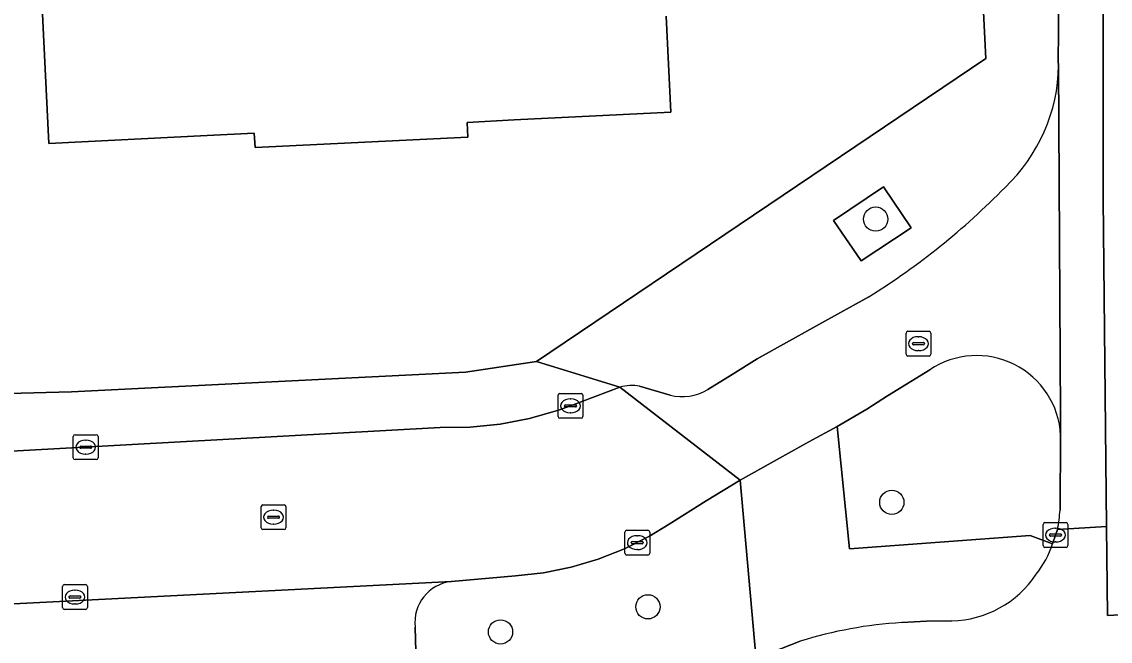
# Model space of a CAD drawing. Extents: x 161084 to 161928, y 385354 to 386522.
# Drawn here: x 161595.77 to 161639.69, y 385381.38 to 385406.37 of the extents above; entities that cross this region are included whole.
import ezdxf

# ---------------------------------------------------------------- set-up
doc = ezdxf.new("R2010")
doc.units = 0
for name, color, linetype in [('IMGEO_Berm_groen', 7, 'Continuous'), ('IMGEO_Boom', 7, 'Continuous'), ('IMGEO_Erf', 7, 'Continuous'), ('IMGEO_Fietspad_gesloten', 7, 'Continuous'), ('IMGEO_Groenvoorziening', 7, 'Continuous'), ('IMGEO_Kolk', 7, 'Continuous'), ('IMGEO_Pand', 7, 'Continuous'), ('IMGEO_Parkeervlak_open', 7, 'Continuous'), ('IMGEO_Rijbaan_lokaal_gesloten', 7, 'Continuous'), ('IMGEO_Rijbaan_lokaal_open', 7, 'Continuous'), ('IMGEO_Rioolput', 7, 'Continuous'), ('IMGEO_Voetpad_open', 7, 'Continuous')]:
    doc.layers.add(name, color=color, linetype=linetype)

msp = doc.modelspace()

# ---------------------------------------------------------------- linework, layer by layer
at = {"layer": 'IMGEO_Berm_groen'}
for points in [[(161632.406, 385392.326), (161630.704, 385391.28), (161629.868, 385390.744), (161628.672, 385390.045), (161629.163, 385385.1), (161636.45, 385385.644), (161637.358, 385385.311), (161637.479, 385385.66), (161637.56, 385385.881)], [(161637.663, 385386.668), (161637.685, 385389.679)], [(161623.395, 385379.37), (161624.521, 385380.109), (161625.401, 385380.619), (161624.75, 385387.877), (161623.389, 385387.043), (161621.891, 385386.096), (161621.1, 385385.614), (161620.085, 385385.104), (161619.029, 385384.686), (161617.94, 385384.364), (161616.826, 385384.141), (161615.697, 385384.018), (161613.107, 385383.789)], [(161611.642, 385381.949), (161611.734, 385378.546), (161536.947, 385374.696), (161499.966, 385372.793), (161436.244, 385369.529), (161436.355, 385366.757), (161500.052, 385370.04), (161505.307, 385370.314), (161537.172, 385371.897), (161606.577, 385375.444)]]:
    msp.add_lwpolyline(points, dxfattribs=at)
for centre, radius, start, end in [((161634.297, 385389.51), 3.392, 2.8481, 123.8917), ((161628.42, 385387.477), 9.278, 350.0923, 354.9951), ((161613.3, 385382.132), 1.668, 96.6492, 186.2975)]:
    msp.add_arc(centre, radius, start, end, dxfattribs=at)
at = {"layer": 'IMGEO_Boom'}
for centre in [(161630.221, 385398.409), (161630.874, 385386.979), (161621.034, 385382.764), (161615.089, 385381.752)]:
    msp.add_circle(centre, 0.489, dxfattribs=at)
at = {"layer": 'IMGEO_Erf'}
for points in [[(161588.997, 385424.984), (161590.658, 385391.255), (161597.783, 385391.434), (161613.681, 385392.237), (161616.542, 385392.668), (161634.672, 385404.896), (161633.689, 385424.4)], [(161621.772, 385406.593), (161621.957, 385402.727), (161615.643, 385402.409), (161613.745, 385402.313), (161613.774, 385401.71), (161605.184, 385401.298), (161605.156, 385401.88), (161603.258, 385401.784), (161596.866, 385401.462), (161596.656, 385405.848), (161596.494, 385409.222)]]:
    msp.add_lwpolyline(points, dxfattribs=at)
at = {"layer": 'IMGEO_Fietspad_gesloten'}
for points in [[(161639.401, 385399.233), (161639.382, 385415.385), (161639.301, 385442.036), (161637.549, 385442.052), (161637.552, 385439.789), (161637.567, 385422.343), (161637.56, 385421.972), (161637.573, 385420.761), (161637.587, 385407.832), (161637.6, 385405.961), (161637.589, 385404.787), (161637.604, 385404.614), (161637.675, 385390.494), (161637.685, 385389.679), (161637.663, 385386.668)], [(161637.56, 385385.881), (161639.539, 385386.001), (161639.401, 385399.233)], [(161650.309, 385385.395), (161649.995, 385386.564), (161648.107, 385386.403), (161648.953, 385382.87), (161644.235, 385382.708), (161643.366, 385382.613), (161639.576, 385382.414), (161639.539, 385386.001), (161637.56, 385385.881), (161637.479, 385385.66), (161637.358, 385385.311)], [(161633.291, 385382.198), (161632.267, 385382.188), (161631.281, 385382.127)], [(161627.171, 385381.375), (161626.041, 385380.931), (161625.401, 385380.619), (161624.521, 385380.109), (161623.395, 385379.37)]]:
    msp.add_lwpolyline(points, dxfattribs=at)
for centre, radius, start, end in [((161628.42, 385387.477), 9.278, 350.0923, 354.9951), ((161633.734, 385386.468), 3.805, 321.0642, 342.2955), ((161633.206, 385386.371), 4.174, 271.1659, 326.6598), ((161632.289, 385365.012), 17.145, 93.3696, 107.3676)]:
    msp.add_arc(centre, radius, start, end, dxfattribs=at)
at = {"layer": 'IMGEO_Groenvoorziening'}
msp.add_lwpolyline([(161629.637, 385396.73), (161631.652, 385398.06), (161630.533, 385399.709), (161628.519, 385398.347)], close=True, dxfattribs=at)
at = {"layer": 'IMGEO_Kolk'}
for p, q in [((161617.411, 385390.447), (161617.411, 385391.299)), ((161617.486, 385391.373), (161618.338, 385391.373)), ((161617.899, 385391.153), (161617.924, 385391.153)), ((161618.412, 385391.299), (161618.412, 385390.447)), ((161617.67, 385390.867), (161617.67, 385390.879)), ((161618.108, 385390.83), (161617.71, 385390.83)), ((161617.713, 385390.916), (161618.111, 385390.916)), ((161618.154, 385390.879), (161618.154, 385390.867)), ((161618.338, 385390.373), (161617.486, 385390.373)), ((161617.922, 385390.593), (161617.897, 385390.593)), ((161597.853, 385388.78), (161597.853, 385389.632)), ((161597.928, 385389.706), (161598.78, 385389.706)), ((161598.341, 385389.486), (161598.366, 385389.486)), ((161598.854, 385389.632), (161598.854, 385388.78)), ((161598.112, 385389.2), (161598.112, 385389.212)), ((161598.55, 385389.163), (161598.152, 385389.163)), ((161598.155, 385389.249), (161598.553, 385389.249)), ((161598.364, 385388.926), (161598.339, 385388.926)), ((161598.596, 385389.212), (161598.596, 385389.2)), ((161598.78, 385388.706), (161597.928, 385388.706)), ((161620.18, 385385.854), (161621.032, 385385.854)), ((161636.978, 385385.234), (161636.978, 385386.086)), ((161637.053, 385386.16), (161637.905, 385386.16)), ((161637.466, 385385.94), (161637.491, 385385.94)), ((161637.979, 385386.086), (161637.979, 385385.234)), ((161620.105, 385384.928), (161620.105, 385385.78)), ((161620.364, 385385.348), (161620.364, 385385.36)), ((161620.407, 385385.397), (161620.805, 385385.397)), ((161620.593, 385385.634), (161620.618, 385385.634)), ((161620.848, 385385.36), (161620.848, 385385.348)), ((161621.106, 385385.78), (161621.106, 385384.928)), ((161637.237, 385385.654), (161637.237, 385385.666)), ((161637.675, 385385.617), (161637.277, 385385.617)), ((161637.28, 385385.703), (161637.678, 385385.703)), ((161637.489, 385385.38), (161637.464, 385385.38)), ((161637.721, 385385.666), (161637.721, 385385.654)), ((161620.802, 385385.311), (161620.404, 385385.311)), ((161620.616, 385385.074), (161620.591, 385385.074)), ((161637.905, 385385.16), (161637.053, 385385.16)), ((161621.032, 385384.854), (161620.18, 385384.854)), ((161597.496, 385383.658), (161598.348, 385383.658)), ((161597.421, 385382.732), (161597.421, 385383.584)), ((161597.68, 385383.152), (161597.68, 385383.164)), ((161597.723, 385383.201), (161598.121, 385383.201)), ((161597.909, 385383.438), (161597.934, 385383.438)), ((161598.164, 385383.164), (161598.164, 385383.152)), ((161598.422, 385383.584), (161598.422, 385382.732)), ((161598.118, 385383.115), (161597.72, 385383.115)), ((161597.932, 385382.878), (161597.907, 385382.878)), ((161598.348, 385382.658), (161597.496, 385382.658))]:
    msp.add_line(p, q, dxfattribs=at)
for points in [[(161617.411, 385390.447), (161617.411, 385391.299)], [(161617.486, 385391.373), (161618.338, 385391.373)], [(161618.412, 385391.299), (161618.412, 385390.447)], [(161618.338, 385390.373), (161617.486, 385390.373)], [(161597.853, 385388.78), (161597.853, 385389.632)], [(161597.928, 385389.706), (161598.78, 385389.706)], [(161598.854, 385389.632), (161598.854, 385388.78)], [(161598.78, 385388.706), (161597.928, 385388.706)], [(161620.18, 385385.854), (161621.032, 385385.854)], [(161636.978, 385385.234), (161636.978, 385386.086)], [(161637.053, 385386.16), (161637.905, 385386.16)], [(161637.979, 385386.086), (161637.979, 385385.234)], [(161620.105, 385384.928), (161620.105, 385385.78)], [(161621.106, 385385.78), (161621.106, 385384.928)], [(161637.905, 385385.16), (161637.053, 385385.16)], [(161621.032, 385384.854), (161620.18, 385384.854)], [(161597.496, 385383.658), (161598.348, 385383.658)], [(161597.421, 385382.732), (161597.421, 385383.584)], [(161598.422, 385383.584), (161598.422, 385382.732)], [(161598.348, 385382.658), (161597.496, 385382.658)]]:
    msp.add_lwpolyline(points, dxfattribs=at)
for centre, radius, start, end in [((161617.488, 385391.297), 0.0765, 91.552, 178.448), ((161617.488, 385391.297), 0.0765, 91.552, 178.448), ((161618.336, 385391.297), 0.0765, 1.552, 88.448), ((161618.336, 385391.297), 0.0765, 1.552, 88.448), ((161617.71, 385390.876), 0.0403, 85.8775, 175.7526), ((161617.707, 385390.866), 0.0366, 178.938, 274.7102), ((161618.111, 385390.873), 0.043, 264.8664, 352.4533), ((161618.115, 385390.878), 0.0386, 1.7309, 96.639), ((161617.488, 385390.449), 0.0765, 181.552, 268.448), ((161617.488, 385390.449), 0.0765, 181.552, 268.448), ((161618.336, 385390.449), 0.0765, 271.552, 358.448), ((161618.336, 385390.449), 0.0765, 271.552, 358.448), ((161597.93, 385389.63), 0.0765, 91.552, 178.448), ((161597.93, 385389.63), 0.0765, 91.552, 178.448), ((161598.778, 385389.63), 0.0765, 1.552, 88.448), ((161598.778, 385389.63), 0.0765, 1.552, 88.448), ((161598.152, 385389.209), 0.0403, 85.8775, 175.7526), ((161598.149, 385389.199), 0.0366, 178.938, 274.7102), ((161598.553, 385389.206), 0.043, 264.8664, 352.4533), ((161598.557, 385389.211), 0.0386, 1.7309, 96.639), ((161597.93, 385388.782), 0.0765, 181.552, 268.448), ((161597.93, 385388.782), 0.0765, 181.552, 268.448), ((161598.778, 385388.782), 0.0765, 271.552, 358.448), ((161598.778, 385388.782), 0.0765, 271.552, 358.448), ((161620.182, 385385.778), 0.0765, 91.552, 178.448), ((161620.182, 385385.778), 0.0765, 91.552, 178.448), ((161621.03, 385385.778), 0.0765, 1.552, 88.448), ((161621.03, 385385.778), 0.0765, 1.552, 88.448), ((161637.055, 385386.084), 0.0765, 91.552, 178.448), ((161637.055, 385386.084), 0.0765, 91.552, 178.448), ((161637.903, 385386.084), 0.0765, 1.552, 88.448), ((161637.903, 385386.084), 0.0765, 1.552, 88.448), ((161620.404, 385385.357), 0.0403, 85.8775, 175.7526), ((161620.401, 385385.347), 0.0366, 178.938, 274.7102), ((161620.805, 385385.354), 0.043, 264.8664, 352.4533), ((161620.809, 385385.359), 0.0386, 1.7309, 96.639), ((161637.277, 385385.663), 0.0403, 85.8775, 175.7526), ((161637.274, 385385.653), 0.0366, 178.938, 274.7102), ((161637.678, 385385.66), 0.043, 264.8664, 352.4533), ((161637.682, 385385.665), 0.0386, 1.7309, 96.639), ((161620.182, 385384.93), 0.0765, 181.552, 268.448), ((161620.182, 385384.93), 0.0765, 181.552, 268.448), ((161621.03, 385384.93), 0.0765, 271.552, 358.448), ((161621.03, 385384.93), 0.0765, 271.552, 358.448), ((161637.055, 385385.236), 0.0765, 181.552, 268.448), ((161637.055, 385385.236), 0.0765, 181.552, 268.448), ((161637.903, 385385.236), 0.0765, 271.552, 358.448), ((161637.903, 385385.236), 0.0765, 271.552, 358.448), ((161597.498, 385383.582), 0.0765, 91.552, 178.448), ((161597.498, 385383.582), 0.0765, 91.552, 178.448), ((161598.346, 385383.582), 0.0765, 1.552, 88.448), ((161598.346, 385383.582), 0.0765, 1.552, 88.448), ((161597.72, 385383.161), 0.0403, 85.8775, 175.7526), ((161597.717, 385383.151), 0.0366, 178.938, 274.7102), ((161598.121, 385383.158), 0.043, 264.8664, 352.4533), ((161598.125, 385383.163), 0.0386, 1.7309, 96.639), ((161597.498, 385382.734), 0.0765, 181.552, 268.448), ((161597.498, 385382.734), 0.0765, 181.552, 268.448), ((161598.346, 385382.734), 0.0765, 271.552, 358.448), ((161598.346, 385382.734), 0.0765, 271.552, 358.448)]:
    msp.add_arc(centre, radius, start, end, dxfattribs=at)
for centre, major_axis, ratio, start_param, end_param in [((161617.898, 385390.873), (-0.387, 0.002), 0.722429, 4.712389, 7.853982), ((161617.923, 385390.873), (-0.39, 0.002), 0.717154, 1.570796, 4.712389), ((161598.34, 385389.206), (-0.387, 0.002), 0.722429, 4.712389, 7.853982), ((161598.365, 385389.206), (-0.39, 0.002), 0.717154, 1.570796, 4.712389), ((161637.465, 385385.66), (-0.387, 0.002), 0.722429, 4.712389, 7.853982), ((161637.49, 385385.66), (-0.39, 0.002), 0.717154, 1.570796, 4.712389), ((161620.592, 385385.354), (-0.387, 0.002), 0.722429, 4.712389, 7.853982), ((161620.617, 385385.354), (-0.39, 0.002), 0.717154, 1.570796, 4.712389), ((161597.908, 385383.158), (-0.387, 0.002), 0.722429, 4.712389, 7.853982), ((161597.933, 385383.158), (-0.39, 0.002), 0.717154, 1.570796, 4.712389)]:
    msp.add_ellipse(centre, major_axis=major_axis, ratio=ratio, start_param=start_param, end_param=end_param, dxfattribs=at)
at = {"layer": 'IMGEO_Pand'}
msp.add_lwpolyline([(161596.494, 385409.222), (161596.656, 385405.848), (161596.866, 385401.462), (161603.258, 385401.784), (161605.156, 385401.88), (161605.184, 385401.298), (161613.774, 385401.71), (161613.745, 385402.313), (161615.643, 385402.409), (161621.957, 385402.727), (161621.772, 385406.593)], dxfattribs=at)
at = {"layer": 'IMGEO_Parkeervlak_open'}
for points in [[(161613.107, 385383.789), (161536.651, 385379.888), (161500, 385377.979), (161409.328, 385373.422), (161409.084, 385373.337)], [(161611.734, 385378.546), (161611.642, 385381.949)]]:
    msp.add_lwpolyline(points, dxfattribs=at)
msp.add_arc((161613.3, 385382.132), 1.668, 96.6492, 186.2975, dxfattribs=at)
at = {"layer": 'IMGEO_Rijbaan_lokaal_gesloten'}
msp.add_lwpolyline([(161644.095, 385420.617), (161642.23, 385420.626), (161642.051, 385442.009), (161639.301, 385442.036), (161639.382, 385415.385), (161639.401, 385399.233), (161639.539, 385386.001), (161639.576, 385382.414), (161643.366, 385382.613)], dxfattribs=at)
at = {"layer": 'IMGEO_Rijbaan_lokaal_open'}
for points in [[(161637.685, 385389.679), (161637.675, 385390.494), (161637.604, 385404.614)], [(161629.952, 385395.276), (161628.046, 385394.217), (161625.443, 385392.766), (161624.433, 385392.136), (161623.445, 385391.532)], [(161619.908, 385391.627), (161624.75, 385387.877), (161626.467, 385388.827), (161627.526, 385389.42), (161628.672, 385390.045), (161629.868, 385390.744), (161630.704, 385391.28), (161632.406, 385392.326)], [(161613.107, 385383.789), (161615.697, 385384.018), (161616.826, 385384.141), (161617.94, 385384.364), (161619.029, 385384.686), (161620.085, 385385.104), (161621.1, 385385.614), (161621.891, 385386.096), (161623.389, 385387.043), (161624.75, 385387.877), (161619.908, 385391.627), (161617.909, 385390.87), (161617.428, 385390.699), (161616.263, 385390.366), (161615.073, 385390.138), (161613.868, 385390.017), (161612.657, 385390.005), (161547.112, 385386.383), (161536.266, 385385.841), (161514.016, 385384.611), (161510.509, 385384.371)], [(161621.931, 385391.309), (161620.7, 385391.665)], [(161396.971, 385372.736), (161405.722, 385373.199), (161409.084, 385373.337), (161409.328, 385373.422), (161500, 385377.979), (161536.651, 385379.888), (161613.107, 385383.789)]]:
    msp.add_lwpolyline(points, dxfattribs=at)
for centre, radius, start, end in [((161630.687, 385404.708), 6.917, 313.4781, 359.218), ((161614.17, 385420.555), 29.801, 301.9768, 315.5587), ((161634.297, 385389.51), 3.392, 2.8481, 123.8917), ((161620.385, 385389.952), 1.742, 79.59, 105.9039), ((161622.427, 385393.194), 1.949, 255.2611, 301.4969)]:
    msp.add_arc(centre, radius, start, end, dxfattribs=at)
at = {"layer": 'IMGEO_Rioolput'}
for p, q in [((161631.447, 385392.957), (161631.447, 385393.809)), ((161631.522, 385393.883), (161632.374, 385393.883)), ((161632.448, 385393.809), (161632.448, 385392.957)), ((161631.706, 385393.377), (161631.706, 385393.389)), ((161632.144, 385393.34), (161631.746, 385393.34)), ((161631.749, 385393.426), (161632.147, 385393.426)), ((161631.935, 385393.663), (161631.96, 385393.663)), ((161632.19, 385393.389), (161632.19, 385393.377)), ((161632.374, 385392.883), (161631.522, 385392.883)), ((161631.958, 385393.103), (161631.933, 385393.103)), ((161605.431, 385385.955), (161605.431, 385386.807)), ((161605.506, 385386.881), (161606.358, 385386.881)), ((161606.432, 385386.807), (161606.432, 385385.955)), ((161605.69, 385386.375), (161605.69, 385386.387)), ((161606.128, 385386.338), (161605.73, 385386.338)), ((161605.733, 385386.424), (161606.131, 385386.424)), ((161605.919, 385386.661), (161605.944, 385386.661)), ((161606.174, 385386.387), (161606.174, 385386.375)), ((161606.358, 385385.881), (161605.506, 385385.881)), ((161605.942, 385386.101), (161605.917, 385386.101))]:
    msp.add_line(p, q, dxfattribs=at)
for points in [[(161631.447, 385392.957), (161631.447, 385393.809)], [(161631.522, 385393.883), (161632.374, 385393.883)], [(161632.448, 385393.809), (161632.448, 385392.957)], [(161632.374, 385392.883), (161631.522, 385392.883)], [(161605.431, 385385.955), (161605.431, 385386.807)], [(161605.506, 385386.881), (161606.358, 385386.881)], [(161606.432, 385386.807), (161606.432, 385385.955)], [(161606.358, 385385.881), (161605.506, 385385.881)]]:
    msp.add_lwpolyline(points, dxfattribs=at)
for centre, radius, start, end in [((161631.524, 385393.807), 0.0765, 91.552, 178.448), ((161631.524, 385393.807), 0.0765, 91.552, 178.448), ((161632.372, 385393.807), 0.0765, 1.552, 88.448), ((161632.372, 385393.807), 0.0765, 1.552, 88.448), ((161631.746, 385393.386), 0.0403, 85.8775, 175.7526), ((161631.743, 385393.376), 0.0366, 178.938, 274.7102), ((161632.147, 385393.383), 0.043, 264.8664, 352.4533), ((161632.151, 385393.388), 0.0386, 1.7309, 96.639), ((161631.524, 385392.959), 0.0765, 181.552, 268.448), ((161631.524, 385392.959), 0.0765, 181.552, 268.448), ((161632.372, 385392.959), 0.0765, 271.552, 358.448), ((161632.372, 385392.959), 0.0765, 271.552, 358.448), ((161605.508, 385386.805), 0.0765, 91.552, 178.448), ((161605.508, 385386.805), 0.0765, 91.552, 178.448), ((161606.356, 385386.805), 0.0765, 1.552, 88.448), ((161606.356, 385386.805), 0.0765, 1.552, 88.448), ((161605.73, 385386.384), 0.0403, 85.8775, 175.7526), ((161605.727, 385386.374), 0.0366, 178.938, 274.7102), ((161606.131, 385386.381), 0.043, 264.8664, 352.4533), ((161606.135, 385386.386), 0.0386, 1.7309, 96.639), ((161605.508, 385385.957), 0.0765, 181.552, 268.448), ((161605.508, 385385.957), 0.0765, 181.552, 268.448), ((161606.356, 385385.957), 0.0765, 271.552, 358.448), ((161606.356, 385385.957), 0.0765, 271.552, 358.448)]:
    msp.add_arc(centre, radius, start, end, dxfattribs=at)
for centre, major_axis, ratio, start_param, end_param in [((161631.934, 385393.383), (-0.387, 0.002), 0.722429, 4.712389, 7.853982), ((161631.959, 385393.383), (-0.39, 0.002), 0.717154, 1.570796, 4.712389), ((161605.918, 385386.381), (-0.387, 0.002), 0.722429, 4.712389, 7.853982), ((161605.943, 385386.381), (-0.39, 0.002), 0.717154, 1.570796, 4.712389)]:
    msp.add_ellipse(centre, major_axis=major_axis, ratio=ratio, start_param=start_param, end_param=end_param, dxfattribs=at)
at = {"layer": 'IMGEO_Voetpad_open'}
for points in [[(161637.552, 385439.789), (161637.549, 385442.052), (161637.517, 385446.293), (161633.855, 385446.428), (161633.763, 385444.192), (161633.515, 385438.155), (161633.288, 385432.635), (161633.689, 385424.4), (161634.672, 385404.896), (161616.542, 385392.668), (161619.908, 385391.627)], [(161637.604, 385404.614), (161637.589, 385404.787), (161637.6, 385405.961), (161637.587, 385407.832), (161637.573, 385420.761), (161637.56, 385421.972), (161637.567, 385422.343), (161637.552, 385439.789)], [(161623.445, 385391.532), (161624.433, 385392.136), (161625.443, 385392.766), (161628.046, 385394.217), (161629.952, 385395.276)], [(161547.112, 385386.383), (161612.657, 385390.005), (161613.868, 385390.017), (161615.073, 385390.138), (161616.263, 385390.366), (161617.428, 385390.699), (161617.909, 385390.87), (161619.908, 385391.627), (161616.542, 385392.668), (161613.681, 385392.237), (161597.783, 385391.434), (161590.658, 385391.255), (161587.959, 385391.187), (161551.355, 385389.153)], [(161620.7, 385391.665), (161621.931, 385391.309)], [(161637.358, 385385.311), (161636.45, 385385.644), (161629.163, 385385.1), (161628.672, 385390.045), (161627.526, 385389.42), (161626.467, 385388.827), (161624.75, 385387.877), (161625.401, 385380.619), (161626.041, 385380.931), (161627.171, 385381.375)], [(161631.281, 385382.127), (161632.267, 385382.188), (161633.291, 385382.198)]]:
    msp.add_lwpolyline(points, dxfattribs=at)
msp.add_lwpolyline([(161631.652, 385398.06), (161629.637, 385396.73), (161628.519, 385398.347), (161630.533, 385399.709)], close=True, dxfattribs=at)
for centre, radius, start, end in [((161630.687, 385404.708), 6.917, 313.4781, 359.218), ((161614.17, 385420.555), 29.801, 301.9768, 315.5587), ((161620.385, 385389.952), 1.742, 79.59, 105.9039), ((161622.427, 385393.194), 1.949, 255.2611, 301.4969), ((161633.734, 385386.468), 3.805, 321.0642, 342.2955), ((161633.206, 385386.371), 4.174, 271.1659, 326.6598), ((161632.289, 385365.012), 17.145, 93.3696, 107.3676)]:
    msp.add_arc(centre, radius, start, end, dxfattribs=at)

doc.saveas('drawing.dxf')
